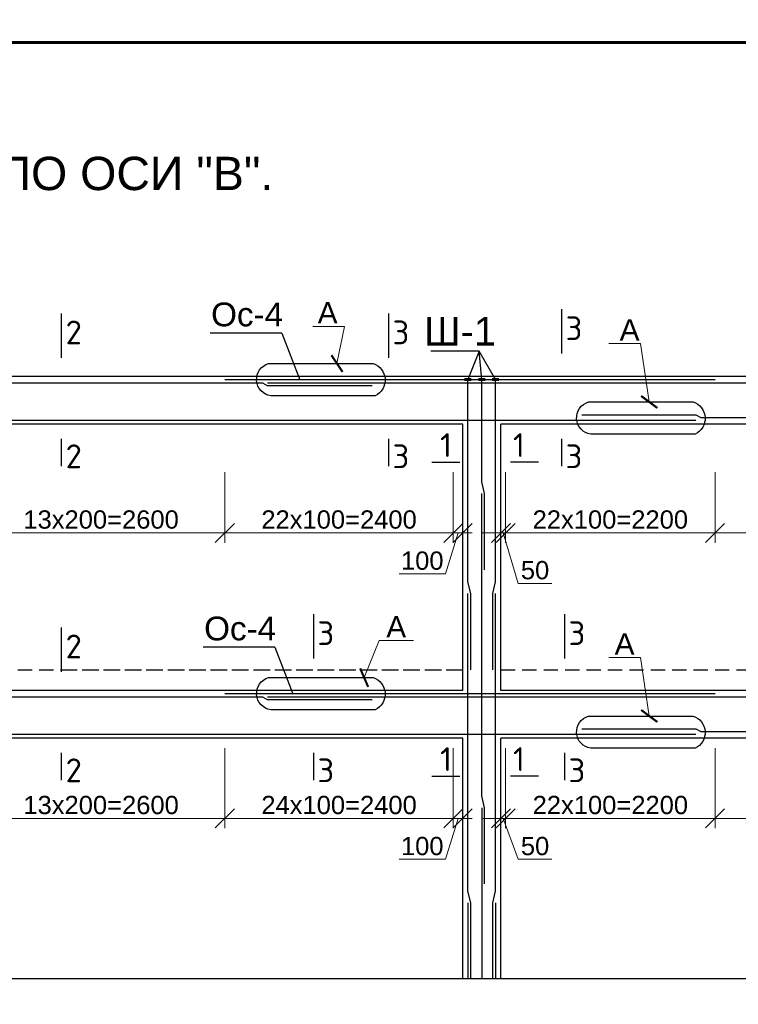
# Model space of a CAD drawing. Header units: millimetres. Extents: x 2063114 to 14983986, y -126020516 to 213791.
# Tile 550 of 656: x 2343402 to 2350951, y -394297 to -383951. Entities that reach past the tile are written whole.
import ezdxf

# ---------------------------------------------------------------- set-up
doc = ezdxf.new("R2010")
doc.units = ezdxf.units.MM
doc.linetypes.add('штриховая', pattern=[0.75, 0.5, -0.25])
doc.layers.get('Defpoints').update_dxf_attribs({"color": 6, "lineweight": 35})
doc.layers.add('.', color=7, linetype='Continuous', lineweight=15)
doc.layers.add('РАЗМЕР АР', color=150, linetype='Continuous', lineweight=20)
doc.layers.add('PDF _Текст', color=7, linetype='Continuous')
doc.styles.add('ISOCPEUR', font='isocpeui.ttf', dxfattribs={"height": 300})
doc.styles.add('seviyorum', font='times.ttf')
doc.styles.get("Standard").update_dxf_attribs({"font": 'arial.ttf'})
doc.dimstyles.new('1-100', dxfattribs={"dimtxt": 300, "dimasz": 250, "dimexe": 130, "dimexo": 130, "dimgap": 50, "dimtad": 1, "dimdec": 0, "dimtxsty": 'seviyorum', "dimblk": 'OBLIQUE', "dimcen": 250, "dimdle": 125, "dimclrd": 256, "dimclre": 256, "dimclrt": 256, "dimadec": 0, "dimazin": 0, "dimtfac": 1, "dimtdec": 0, "dimtmove": 1, "dimatfit": 3, "dimldrblk": 'OBLIQUE', "dimfxl": 200, "dimlwd": -1, "dimlwe": -1, "dimarcsym": 0})
doc.dimstyles.new('1-50 gbgggn', dxfattribs={"dimscale": 0, "dimtxt": 250, "dimasz": 150, "dimexe": 25, "dimexo": 200, "dimgap": 100, "dimtad": 1, "dimdec": 0, "dimlfac": 0.5, "dimtxsty": 'ISOCPEUR', "dimblk": 'ARCHTICK', "dimcen": 100, "dimdle": 100, "dimclrd": 167, "dimclre": 167, "dimadec": 0, "dimazin": 0, "dimtfac": 1, "dimtdec": 0, "dimtmove": 1, "dimatfit": 3, "dimfxl": 1.25, "dimlwd": 5, "dimlwe": 5, "dimarcsym": 0})
doc.dimstyles.new('STANDARD$0', dxfattribs={"dimtxt": 250, "dimasz": 200, "dimexe": 200, "dimexo": 300, "dimgap": 100, "dimtad": 1, "dimdec": 0, "dimzin": 1, "dimdsep": 46, "dimtxsty": 'Standard', "dimblk1": 'OBLIQUE', "dimblk2": 'OBLIQUE', "dimsah": 1, "dimcen": 2.5, "dimdle": 200, "dimadec": 0, "dimazin": 0, "dimtfac": 1, "dimtdec": 0, "dimtmove": 0, "dimatfit": 3, "dimldrblk": 'OBLIQUE', "dimfxl": 600, "dimfxlon": 1, "dimtolj": 1, "dimtzin": 1, "dimarcsym": 0})

# ---------------------------------------------------------------- blocks, each defined once
blk = doc.blocks.new('*U1593')
at = {"color": 0, "lineweight": 60, "ltscale": 25}
blk.add_lwpolyline([(-57400, 41500), (-500, 41500), (-500, 500), (-57400, 500)], close=True, dxfattribs=at)
blk = doc.blocks.new('_Oblique')
at = {"color": 0, "linetype": 'ByBlock', "lineweight": -2}
blk.add_line((-0.5, -0.5), (0.5, 0.5), dxfattribs=at)
blk = doc.blocks.new('*D2002')
at = {"layer": 'Defpoints', "color": 0, "lineweight": 30, "ltscale": 100, "transparency": 16777216}
for p in [(2350707, -391501), (2353307, -391501), (2350707, -392343)]:
    blk.add_point(p, dxfattribs=at)
at = {"layer": 'РАЗМЕР АР', "ltscale": 100, "transparency": 16777216}
for p, q in [((2350707, -391605), (2350707, -392447)), ((2353307, -391605), (2353307, -392447)), ((2353407, -392343), (2350607, -392343))]:
    blk.add_line(p, q, dxfattribs=at)
at = {"layer": 'РАЗМЕР АР', "ltscale": 100, "transparency": 16777216, "xscale": 200, "yscale": 200, "zscale": 200, "rotation": 180}
blk.add_blockref('_Oblique', (2350707, -392343), dxfattribs=at)
at = {"layer": 'РАЗМЕР АР', "ltscale": 100, "transparency": 16777216, "xscale": 200, "yscale": 200, "zscale": 200}
blk.add_blockref('_Oblique', (2353307, -392343), dxfattribs=at)
at = {"layer": 'РАЗМЕР АР', "ltscale": 100, "transparency": 16777216, "insert": (2352007, -392204), "char_height": 192, "attachment_point": 5}
blk.add_mtext('13x200=2600', dxfattribs=at)
blk = doc.blocks.new('*D2004')
at = {"layer": 'Defpoints', "color": 0, "lineweight": 30, "ltscale": 100, "transparency": 16777216}
for p in [(2348507, -391501), (2350707, -391501), (2348507, -392343)]:
    blk.add_point(p, dxfattribs=at)
at = {"layer": 'РАЗМЕР АР', "ltscale": 100, "transparency": 16777216}
for p, q in [((2348507, -391605), (2348507, -392447)), ((2350707, -391605), (2350707, -392447)), ((2350807, -392343), (2348407, -392343))]:
    blk.add_line(p, q, dxfattribs=at)
at = {"layer": 'РАЗМЕР АР', "ltscale": 100, "transparency": 16777216, "xscale": 200, "yscale": 200, "zscale": 200, "rotation": 180}
blk.add_blockref('_Oblique', (2348507, -392343), dxfattribs=at)
at = {"layer": 'РАЗМЕР АР', "ltscale": 100, "transparency": 16777216, "xscale": 200, "yscale": 200, "zscale": 200}
blk.add_blockref('_Oblique', (2350707, -392343), dxfattribs=at)
at = {"layer": 'РАЗМЕР АР', "ltscale": 100, "transparency": 16777216, "insert": (2349607, -392204), "char_height": 192, "attachment_point": 5}
blk.add_mtext('22x100=2200', dxfattribs=at)
blk = doc.blocks.new('*D2023')
at = {"layer": 'Defpoints', "color": 0, "lineweight": 30, "ltscale": 150, "transparency": 16777216}
for p in [(2340257, -394031), (2348257, -394031), (2348257, -395987)]:
    blk.add_point(p, dxfattribs=at)
at = {"layer": 'РАЗМЕР АР', "color": 0, "lineweight": -2, "ltscale": 150, "transparency": 16777216}
for p, q in [((2340257, -395387), (2340257, -396187)), ((2348257, -395387), (2348257, -396187)), ((2340057, -395987), (2348457, -395987))]:
    blk.add_line(p, q, dxfattribs=at)
at = {"layer": 'РАЗМЕР АР', "color": 0, "lineweight": -2, "ltscale": 150, "transparency": 16777216, "xscale": 200, "yscale": 200, "zscale": 200, "rotation": 180}
blk.add_blockref('_Oblique', (2340257, -395987), dxfattribs=at)
at = {"layer": 'РАЗМЕР АР', "color": 0, "lineweight": -2, "ltscale": 150, "transparency": 16777216, "xscale": 200, "yscale": 200, "zscale": 200}
blk.add_blockref('_Oblique', (2348257, -395987), dxfattribs=at)
at = {"layer": 'РАЗМЕР АР', "color": 0, "ltscale": 150, "transparency": 16777216, "insert": (2344257, -395759), "char_height": 250, "attachment_point": 5}
blk.add_mtext('\\A1;8000', dxfattribs=at)
blk = doc.blocks.new('*D2015')
at = {"layer": 'Defpoints', "color": 0, "lineweight": 30, "transparency": 16777216}
for p in [(2355557, -394031), (2348457, -394380), (2355557, -395383)]:
    blk.add_point(p, dxfattribs=at)
at = {"layer": 'РАЗМЕР АР', "color": 0, "lineweight": -2, "transparency": 16777216}
for p, q in [((2348457, -394783), (2348457, -395583)), ((2355557, -394783), (2355557, -395583)), ((2348257, -395383), (2355757, -395383))]:
    blk.add_line(p, q, dxfattribs=at)
at = {"layer": 'РАЗМЕР АР', "color": 0, "lineweight": -2, "transparency": 16777216, "xscale": 200, "yscale": 200, "zscale": 200, "rotation": 180}
blk.add_blockref('_Oblique', (2348457, -395383), dxfattribs=at)
at = {"layer": 'РАЗМЕР АР', "color": 0, "lineweight": -2, "transparency": 16777216, "xscale": 200, "yscale": 200, "zscale": 200}
blk.add_blockref('_Oblique', (2355557, -395383), dxfattribs=at)
at = {"layer": 'РАЗМЕР АР', "color": 0, "transparency": 16777216, "insert": (2352007, -395155), "char_height": 250, "attachment_point": 5}
blk.add_mtext('\\A1;7100', dxfattribs=at)
blk = doc.blocks.new('*D1978')
at = {"layer": 'Defpoints', "color": 0, "lineweight": 30, "ltscale": 100, "transparency": 16777216}
for p in [(2348507, -391501), (2348457, -391991), (2348457, -392343)]:
    blk.add_point(p, dxfattribs=at)
at = {"layer": 'РАЗМЕР АР', "ltscale": 100, "transparency": 16777216}
for p, q in [((2348507, -391605), (2348507, -392447)), ((2348457, -392095), (2348457, -392447)), ((2348457, -392343), (2348257, -392343)), ((2348507, -392343), (2348457, -392343)), ((2348507, -392343), (2348457, -392343)), ((2348482, -392343), (2348639, -392773)), ((2348507, -392343), (2348707, -392343)), ((2348639, -392773), (2348994, -392773))]:
    blk.add_line(p, q, dxfattribs=at)
at = {"layer": 'РАЗМЕР АР', "ltscale": 100, "transparency": 16777216, "xscale": 200, "yscale": 200, "zscale": 200}
blk.add_blockref('_Oblique', (2348457, -392343), dxfattribs=at)
at = {"layer": 'РАЗМЕР АР', "ltscale": 100, "transparency": 16777216, "xscale": 200, "yscale": 200, "zscale": 200, "rotation": 180}
blk.add_blockref('_Oblique', (2348507, -392343), dxfattribs=at)
at = {"layer": 'РАЗМЕР АР', "ltscale": 100, "transparency": 16777216, "insert": (2348816, -392635), "char_height": 192, "attachment_point": 5}
blk.add_mtext('50', dxfattribs=at)
blk = doc.blocks.new('*D1980')
at = {"layer": 'Defpoints', "color": 0, "lineweight": 30, "ltscale": 100, "transparency": 16777216}
for p in [(2350707, -388601), (2353307, -388601), (2350707, -389343)]:
    blk.add_point(p, dxfattribs=at)
at = {"layer": 'РАЗМЕР АР', "ltscale": 100, "transparency": 16777216}
for p, q in [((2350707, -388705), (2350707, -389447)), ((2353307, -388705), (2353307, -389447)), ((2353407, -389343), (2350607, -389343))]:
    blk.add_line(p, q, dxfattribs=at)
at = {"layer": 'РАЗМЕР АР', "ltscale": 100, "transparency": 16777216, "xscale": 200, "yscale": 200, "zscale": 200, "rotation": 180}
blk.add_blockref('_Oblique', (2350707, -389343), dxfattribs=at)
at = {"layer": 'РАЗМЕР АР', "ltscale": 100, "transparency": 16777216, "xscale": 200, "yscale": 200, "zscale": 200}
blk.add_blockref('_Oblique', (2353307, -389343), dxfattribs=at)
at = {"layer": 'РАЗМЕР АР', "ltscale": 100, "transparency": 16777216, "insert": (2352007, -389204), "char_height": 192, "attachment_point": 5}
blk.add_mtext('13x200=2600', dxfattribs=at)
blk = doc.blocks.new('*D1982')
at = {"layer": 'Defpoints', "color": 0, "lineweight": 30, "ltscale": 100, "transparency": 16777216}
for p in [(2348507, -388601), (2350707, -388601), (2348507, -389343)]:
    blk.add_point(p, dxfattribs=at)
at = {"layer": 'РАЗМЕР АР', "ltscale": 100, "transparency": 16777216}
for p, q in [((2348507, -388705), (2348507, -389447)), ((2350707, -388705), (2350707, -389447)), ((2350807, -389343), (2348407, -389343))]:
    blk.add_line(p, q, dxfattribs=at)
at = {"layer": 'РАЗМЕР АР', "ltscale": 100, "transparency": 16777216, "xscale": 200, "yscale": 200, "zscale": 200, "rotation": 180}
blk.add_blockref('_Oblique', (2348507, -389343), dxfattribs=at)
at = {"layer": 'РАЗМЕР АР', "ltscale": 100, "transparency": 16777216, "xscale": 200, "yscale": 200, "zscale": 200}
blk.add_blockref('_Oblique', (2350707, -389343), dxfattribs=at)
at = {"layer": 'РАЗМЕР АР', "ltscale": 100, "transparency": 16777216, "insert": (2349607, -389204), "char_height": 192, "attachment_point": 5}
blk.add_mtext('22x100=2200', dxfattribs=at)
blk = doc.blocks.new('_ArchTick')
at = {"color": 0, "linetype": 'ByBlock', "const_width": 0.15}
blk.add_lwpolyline([(-0.5, -0.5), (0.5, 0.5)], dxfattribs=at)
blk = doc.blocks.new('*D1983')
at = {"layer": 'Defpoints', "color": 0, "lineweight": 30, "ltscale": 100, "transparency": 16777216}
for p in [(2348507, -388601), (2348457, -388991), (2348457, -389343)]:
    blk.add_point(p, dxfattribs=at)
at = {"layer": 'РАЗМЕР АР', "ltscale": 100, "transparency": 16777216}
for p, q in [((2348507, -388705), (2348507, -389447)), ((2348457, -389095), (2348457, -389447)), ((2348457, -389343), (2348257, -389343)), ((2348507, -389343), (2348457, -389343)), ((2348507, -389343), (2348457, -389343)), ((2348482, -389343), (2348639, -389874)), ((2348507, -389343), (2348707, -389343)), ((2348639, -389874), (2348994, -389874))]:
    blk.add_line(p, q, dxfattribs=at)
at = {"layer": 'РАЗМЕР АР', "ltscale": 100, "transparency": 16777216, "xscale": 200, "yscale": 200, "zscale": 200}
blk.add_blockref('_Oblique', (2348457, -389343), dxfattribs=at)
at = {"layer": 'РАЗМЕР АР', "ltscale": 100, "transparency": 16777216, "xscale": 200, "yscale": 200, "zscale": 200, "rotation": 180}
blk.add_blockref('_Oblique', (2348507, -389343), dxfattribs=at)
at = {"layer": 'РАЗМЕР АР', "ltscale": 100, "transparency": 16777216, "insert": (2348816, -389736), "char_height": 192, "attachment_point": 5}
blk.add_mtext('50', dxfattribs=at)
blk = doc.blocks.new('*D1987')
at = {"layer": 'Defpoints', "color": 0, "lineweight": 30, "ltscale": 100, "transparency": 16777216}
for p in [(2345557, -391501), (2347957, -391501), (2347957, -392343)]:
    blk.add_point(p, dxfattribs=at)
at = {"layer": 'РАЗМЕР АР', "ltscale": 100, "transparency": 16777216}
for p, q in [((2345557, -391605), (2345557, -392447)), ((2347957, -391605), (2347957, -392447)), ((2345457, -392343), (2348057, -392343))]:
    blk.add_line(p, q, dxfattribs=at)
at = {"layer": 'РАЗМЕР АР', "ltscale": 100, "transparency": 16777216, "xscale": 200, "yscale": 200, "zscale": 200, "rotation": 180}
blk.add_blockref('_Oblique', (2345557, -392343), dxfattribs=at)
at = {"layer": 'РАЗМЕР АР', "ltscale": 100, "transparency": 16777216, "xscale": 200, "yscale": 200, "zscale": 200}
blk.add_blockref('_Oblique', (2347957, -392343), dxfattribs=at)
at = {"layer": 'РАЗМЕР АР', "ltscale": 100, "transparency": 16777216, "insert": (2346757, -392204), "char_height": 192, "attachment_point": 5}
blk.add_mtext('24x100=2400', dxfattribs=at)
blk = doc.blocks.new('*D1988')
at = {"layer": 'Defpoints', "color": 0, "lineweight": 30, "ltscale": 100, "transparency": 16777216}
for p in [(2347957, -391501), (2348057, -391991), (2348057, -392343)]:
    blk.add_point(p, dxfattribs=at)
at = {"layer": 'РАЗМЕР АР', "ltscale": 100, "transparency": 16777216}
for p, q in [((2347957, -391605), (2347957, -392447)), ((2348057, -392095), (2348057, -392447)), ((2347857, -392343), (2348157, -392343)), ((2348007, -392343), (2347874, -392773)), ((2347874, -392773), (2347388, -392773))]:
    blk.add_line(p, q, dxfattribs=at)
at = {"layer": 'РАЗМЕР АР', "ltscale": 100, "transparency": 16777216, "xscale": 200, "yscale": 200, "zscale": 200, "rotation": 180}
blk.add_blockref('_Oblique', (2347957, -392343), dxfattribs=at)
at = {"layer": 'РАЗМЕР АР', "ltscale": 100, "transparency": 16777216, "xscale": 200, "yscale": 200, "zscale": 200}
blk.add_blockref('_Oblique', (2348057, -392343), dxfattribs=at)
at = {"layer": 'РАЗМЕР АР', "ltscale": 100, "transparency": 16777216, "insert": (2347631, -392635), "char_height": 192, "attachment_point": 5}
blk.add_mtext('100', dxfattribs=at)
blk = doc.blocks.new('*D1989')
at = {"layer": 'Defpoints', "color": 0, "lineweight": 30, "ltscale": 100, "transparency": 16777216}
for p in [(2342957, -391501), (2345557, -391501), (2342957, -392343)]:
    blk.add_point(p, dxfattribs=at)
at = {"layer": 'РАЗМЕР АР', "ltscale": 100, "transparency": 16777216}
for p, q in [((2342957, -391605), (2342957, -392447)), ((2345557, -391605), (2345557, -392447)), ((2345657, -392343), (2342857, -392343))]:
    blk.add_line(p, q, dxfattribs=at)
at = {"layer": 'РАЗМЕР АР', "ltscale": 100, "transparency": 16777216, "xscale": 200, "yscale": 200, "zscale": 200, "rotation": 180}
blk.add_blockref('_Oblique', (2342957, -392343), dxfattribs=at)
at = {"layer": 'РАЗМЕР АР', "ltscale": 100, "transparency": 16777216, "xscale": 200, "yscale": 200, "zscale": 200}
blk.add_blockref('_Oblique', (2345557, -392343), dxfattribs=at)
at = {"layer": 'РАЗМЕР АР', "ltscale": 100, "transparency": 16777216, "insert": (2344257, -392204), "char_height": 192, "attachment_point": 5}
blk.add_mtext('13x200=2600', dxfattribs=at)
blk = doc.blocks.new('*D1991')
at = {"layer": 'Defpoints', "color": 0, "lineweight": 30, "ltscale": 100, "transparency": 16777216}
for p in [(2345557, -388601), (2347957, -388601), (2347957, -389343)]:
    blk.add_point(p, dxfattribs=at)
at = {"layer": 'РАЗМЕР АР', "ltscale": 100, "transparency": 16777216}
for p, q in [((2345557, -388705), (2345557, -389447)), ((2347957, -388705), (2347957, -389447)), ((2345457, -389343), (2348057, -389343))]:
    blk.add_line(p, q, dxfattribs=at)
at = {"layer": 'РАЗМЕР АР', "ltscale": 100, "transparency": 16777216, "xscale": 200, "yscale": 200, "zscale": 200, "rotation": 180}
blk.add_blockref('_Oblique', (2345557, -389343), dxfattribs=at)
at = {"layer": 'РАЗМЕР АР', "ltscale": 100, "transparency": 16777216, "xscale": 200, "yscale": 200, "zscale": 200}
blk.add_blockref('_Oblique', (2347957, -389343), dxfattribs=at)
at = {"layer": 'РАЗМЕР АР', "ltscale": 100, "transparency": 16777216, "insert": (2346757, -389204), "char_height": 192, "attachment_point": 5}
blk.add_mtext('22x100=2400', dxfattribs=at)
blk = doc.blocks.new('*D1992')
at = {"layer": 'Defpoints', "color": 0, "lineweight": 30, "ltscale": 100, "transparency": 16777216}
for p in [(2342957, -388601), (2345557, -388601), (2342957, -389343)]:
    blk.add_point(p, dxfattribs=at)
at = {"layer": 'РАЗМЕР АР', "ltscale": 100, "transparency": 16777216}
for p, q in [((2342957, -388705), (2342957, -389447)), ((2345557, -388705), (2345557, -389447)), ((2345657, -389343), (2342857, -389343))]:
    blk.add_line(p, q, dxfattribs=at)
at = {"layer": 'РАЗМЕР АР', "ltscale": 100, "transparency": 16777216, "xscale": 200, "yscale": 200, "zscale": 200, "rotation": 180}
blk.add_blockref('_Oblique', (2342957, -389343), dxfattribs=at)
at = {"layer": 'РАЗМЕР АР', "ltscale": 100, "transparency": 16777216, "xscale": 200, "yscale": 200, "zscale": 200}
blk.add_blockref('_Oblique', (2345557, -389343), dxfattribs=at)
at = {"layer": 'РАЗМЕР АР', "ltscale": 100, "transparency": 16777216, "insert": (2344257, -389204), "char_height": 192, "attachment_point": 5}
blk.add_mtext('13x200=2600', dxfattribs=at)
blk = doc.blocks.new('*D1994')
at = {"layer": 'Defpoints', "color": 0, "lineweight": 30, "ltscale": 100, "transparency": 16777216}
for p in [(2347957, -388601), (2348057, -388991), (2348057, -389343)]:
    blk.add_point(p, dxfattribs=at)
at = {"layer": 'РАЗМЕР АР', "ltscale": 100, "transparency": 16777216}
for p, q in [((2347957, -388705), (2347957, -389447)), ((2348057, -389095), (2348057, -389447)), ((2347857, -389343), (2348157, -389343)), ((2348007, -389343), (2347874, -389774)), ((2347874, -389774), (2347388, -389774))]:
    blk.add_line(p, q, dxfattribs=at)
at = {"layer": 'РАЗМЕР АР', "ltscale": 100, "transparency": 16777216, "xscale": 200, "yscale": 200, "zscale": 200, "rotation": 180}
blk.add_blockref('_Oblique', (2347957, -389343), dxfattribs=at)
at = {"layer": 'РАЗМЕР АР', "ltscale": 100, "transparency": 16777216, "xscale": 200, "yscale": 200, "zscale": 200}
blk.add_blockref('_Oblique', (2348057, -389343), dxfattribs=at)
at = {"layer": 'РАЗМЕР АР', "ltscale": 100, "transparency": 16777216, "insert": (2347631, -389636), "char_height": 192, "attachment_point": 5}
blk.add_mtext('100', dxfattribs=at)

msp = doc.modelspace()

# ---------------------------------------------------------------- linework, layer by layer
at = {"lineweight": 30, "ltscale": 100}
for p, q in [((2343837.70447, -387036.36356), (2343837.70447, -387503.40272)), ((2347276.8464, -387036.36356), (2347276.8464, -387503.40272)), ((2349095.10864, -386992.35292), (2349095.10864, -387459.39208)), ((2355956.57029, -387700.70165), (2340456.57029, -387700.70165)), ((2348056.57029, -388200.70165), (2340456.57029, -388200.70165)), ((2348056.57029, -391000.70165), (2348056.57029, -388200.70165)), ((2355556.57029, -388200.70165), (2348456.57029, -388200.70165)), ((2348456.57029, -391000.70165), (2348456.57029, -388200.70165)), ((2343837.70447, -388354.98341), (2343837.70447, -388641.93214)), ((2347276.8464, -388354.98341), (2347276.8464, -388641.93214)), ((2349095.10864, -388354.98341), (2349095.10864, -388641.93214)), ((2347731.20488, -388601.03946), (2348024.82671, -388601.03946)), ((2348851.6295, -388601.03946), (2348558.00766, -388601.03946)), ((2346488.12373, -390196.93319), (2346488.12373, -390663.97235)), ((2349125.8464, -390196.93319), (2349125.8464, -390663.97235)), ((2343837.70447, -390336.36356), (2343837.70447, -390803.40272)), ((2348056.57029, -391000.70165), (2340456.57029, -391000.70165)), ((2355556.57029, -391000.70165), (2348456.57029, -391000.70165)), ((2348056.57029, -391500.70165), (2340456.57029, -391500.70165)), ((2348056.57029, -394030.70165), (2348056.57029, -391500.70165)), ((2355556.57029, -391500.70165), (2348456.57029, -391500.70165)), ((2348456.57029, -394030.70165), (2348456.57029, -391500.70165)), ((2343837.70447, -391654.98341), (2343837.70447, -391941.93214)), ((2346488.12373, -391654.98341), (2346488.12373, -391941.93214)), ((2349125.8464, -391654.98341), (2349125.8464, -391941.93214)), ((2347731.20488, -391901.03946), (2348024.82671, -391901.03946)), ((2348851.6295, -391901.03946), (2348558.00766, -391901.03946)), ((2357446.57029, -394030.70165), (2327248.954, -394030.70165))]:
    msp.add_line(p, q, dxfattribs=at)
for p, q in [((2346154.15134, -387244.64342), (2345401.75339, -387244.64342)), ((2346154.15134, -387244.64342), (2346343.56503, -387735.39319)), ((2346080.75081, -390544.64342), (2345328.35286, -390544.64342)), ((2346080.75081, -390544.64342), (2346270.1645, -391035.39319))]:
    msp.add_line(p, q)
at = {"color": 1, "lineweight": 30}
for p, q in [((2350706.57029, -387735.39319), (2345556.57029, -387735.39319)), ((2350706.57029, -391035.39319), (2345556.57029, -391035.39319))]:
    msp.add_line(p, q, dxfattribs=at)
at = {"color": 5, "lineweight": 30}
for p, q in [((2348256.57029, -392230.70165), (2348256.57029, -394030.70165)), ((2348111.57029, -393230.70165), (2348111.57029, -394030.70165)), ((2348401.57029, -393230.70165), (2348401.57029, -394030.70165))]:
    msp.add_line(p, q, dxfattribs=at)
at = {"ltscale": 100}
for points in [[(2348229.50694, -387434.99477), (2347720.73212, -387434.99477)], [(2348401.57029, -387730.70165), (2348229.50694, -387434.99477), (2348111.57029, -387730.70165)], [(2348256.57029, -387730.70165), (2348229.50694, -387434.99477)]]:
    msp.add_lwpolyline(points, dxfattribs=at)
at = {"lineweight": 30}
for points in [[(2347137.44206, -387903.19733), (2346039.52521, -387903.19733, -0.8061503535), (2346015.84837, -387563.96428), (2347113.76522, -387563.96428, -0.6771535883)], [(2350499.22121, -388306.96917), (2349401.30436, -388306.96917, -0.8061503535), (2349377.62752, -387967.73611), (2350475.54437, -387967.73611, -0.6771535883)], [(2347137.44206, -391203.19733), (2346039.52521, -391203.19733, -0.8061503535), (2346015.84837, -390863.96428), (2347113.76522, -390863.96428, -0.6771535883)], [(2350499.22121, -391606.96917), (2349401.30436, -391606.96917, -0.8061503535), (2349377.62752, -391267.73611), (2350475.54437, -391267.73611, -0.6771535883)]]:
    msp.add_lwpolyline(points, format="xyb", close=True, dxfattribs=at)
at = {"color": 24, "lineweight": 30}
for points in [[(2347106.57029, -387798.46695), (2346006.57029, -387798.46695), (2345955.29542, -387771.06324), (2338175.57029, -387771.06324)], [(2355916.57029, -387771.06324), (2346006.57029, -387771.06324)], [(2341406.57029, -388130.34006), (2342506.57029, -388130.34006), (2342557.84516, -388157.74377), (2350506.57029, -388157.74377)], [(2349308.45393, -388102.93635), (2350506.45393, -388102.93635), (2350557.7288, -388130.34006), (2355917.57029, -388130.34006)], [(2347106.57029, -391098.46695), (2346006.57029, -391098.46695), (2345955.29542, -391071.06324), (2338175.57029, -391071.06324)], [(2355916.57029, -391071.06324), (2346006.57029, -391071.06324)], [(2341406.57029, -391430.34006), (2342506.57029, -391430.34006), (2342557.84516, -391457.74377), (2350506.57029, -391457.74377)], [(2349308.45393, -391402.93635), (2350506.45393, -391402.93635), (2350557.7288, -391430.34006), (2355917.57029, -391430.34006)]]:
    msp.add_lwpolyline(points, dxfattribs=at)
at = {"color": 1, "lineweight": 60, "ltscale": 100}
for points in [[(2348076.57029, -387730.70165), (2348146.57029, -387730.70165)], [(2348221.57029, -387730.70165), (2348291.57029, -387730.70165)], [(2348366.57029, -387730.70165), (2348436.57029, -387730.70165)]]:
    msp.add_lwpolyline(points, dxfattribs=at)
at = {"color": 96, "lineweight": 30, "ltscale": 100}
for points in [[(2348141.57029, -390780.70165), (2348141.57029, -389980.70165), (2348111.57029, -389857.78168), (2348111.57029, -387730.70165)], [(2348286.57029, -389730.70165), (2348286.57029, -388930.70165), (2348256.57029, -388807.78168), (2348256.57029, -387730.70165)], [(2348371.57029, -390780.70165), (2348371.57029, -389980.70165), (2348401.57029, -389857.78168), (2348401.57029, -387730.70165)], [(2348286.57029, -393030.70165), (2348286.57029, -392230.70165), (2348256.57029, -392107.78168), (2348256.57029, -388930.70165)], [(2348141.57029, -394030.70165), (2348141.57029, -393230.70165), (2348111.57029, -393107.78168), (2348111.57029, -389980.70165)], [(2348371.57029, -394030.70165), (2348371.57029, -393230.70165), (2348401.57029, -393107.78168), (2348401.57029, -389980.70165)]]:
    msp.add_lwpolyline(points, dxfattribs=at)
at = {"linetype": 'штриховая', "ltscale": 300}
for points in [[(2340456.57029, -390780.70165), (2348056.57029, -390780.70165)], [(2343856.57029, -390780.70165), (2348056.57029, -390780.70165)], [(2348456.57029, -390780.70165), (2355556.57029, -390780.70165)]]:
    msp.add_lwpolyline(points, dxfattribs=at)

# ---------------------------------------------------------------- block references
msp.add_blockref('*U1593', (2379792.08613, -425691.31434))

# ---------------------------------------------------------------- texts
at = {"layer": '.', "ltscale": 100, "char_height": 250, "width": 702.5, "attachment_point": 4}
for insert in [(2345412.68495, -387049.53287), (2345339.28442, -390349.53287)]:
    msp.add_mtext('Ос-4', dxfattribs=dict(at, insert=insert))
for s, height, p in [('А', 224, (2346532.58617, -387142.10174)), ('Ш-1', 300, (2347649.45525, -387374.58066)), ('А', 224, (2349704.95497, -387322.02428)), ('А', 224, (2347253.16131, -390442.10174)), ('А', 224, (2349652.17882, -390622.02428))]:
    msp.add_text(s, height=height).set_placement(p)
at = {"color": 0, "insert": (2336208.6838, -385391.29131), "char_height": 350, "width": 10255.2860103, "attachment_point": 1}
msp.add_mtext('\\pi476.17643;РАМА МОНОЛИТНАЯ РМ-3 ПО ОСИ "В".', dxfattribs=at)
at = {"char_height": 250, "width": 114.3068182}
for s, insert, attachment_point in [('{\\fISOCPEUR|b0|i0|c0|p34;2}', (2344055.31679, -387111.76041), 3), ('{\\fISOCPEUR|b0|i0|c0|p34;3}', (2347494.45872, -387111.76041), 3), ('{\\fISOCPEUR|b0|i0|c0|p34;3}', (2349312.72096, -387067.74977), 3), ('{\\fISOCPEUR|b0|i0|c204|p34;1}', (2347818.86702, -388295.44268), 1), ('{\\fISOCPEUR|b0|i0|c204|p34;1}', (2348709.26597, -388295.44268), 3), ('{\\fISOCPEUR|b0|i0|c0|p34;2}', (2344055.31679, -388413.23627), 3), ('{\\fISOCPEUR|b0|i0|c0|p34;3}', (2347494.45872, -388413.23627), 3), ('{\\fISOCPEUR|b0|i0|c0|p34;3}', (2349312.72096, -388413.23627), 3), ('{\\fISOCPEUR|b0|i0|c0|p34;3}', (2346705.73605, -390272.33004), 3), ('{\\fISOCPEUR|b0|i0|c0|p34;3}', (2349343.45872, -390272.33004), 3), ('{\\fISOCPEUR|b0|i0|c0|p34;2}', (2344055.31679, -390411.76041), 3), ('{\\fISOCPEUR|b0|i0|c204|p34;1}', (2347818.86702, -391595.44268), 1), ('{\\fISOCPEUR|b0|i0|c204|p34;1}', (2348709.26597, -391595.44268), 3), ('{\\fISOCPEUR|b0|i0|c0|p34;2}', (2344055.31679, -391713.23627), 3), ('{\\fISOCPEUR|b0|i0|c0|p34;3}', (2346705.73605, -391713.23627), 3), ('{\\fISOCPEUR|b0|i0|c0|p34;3}', (2349343.45872, -391713.23627), 3)]:
    msp.add_mtext(s, dxfattribs=dict(at, insert=insert, attachment_point=attachment_point))
at = {"layer": 'PDF _Текст', "ltscale": 100, "insert": (2342813.28527, -375538.90903), "char_height": 250, "width": 17761.3594528, "attachment_point": 1}
msp.add_mtext('\\pi-750,l750,t750;1.^I Данный лист см . совместно с л . л . КЖ -\\P2.^I Монолитные конструкции выполнить согласно КМК 2.03.01-96 " Бетонные и железобетонные конструкции ", КМК 3.03.01-98 " Несущие и ограждающие конструкции "\\P3.^I Арматурные стержни крепить между собой отожженной стальной проволокой диаметром 0.8-1.2 мм .  Длину нахлёста принять 40d(d-диаметр арматуры )\\P4.^I Снятие опалубки производить после достижения бетоном 70% проектной прочности \\P5.^I Размерные линии указаны до центра рабочей арматуры .\\P6.^I Сварку арматуры производить по РСтУз 865-98 электродами типа Э 42 А по ГОСТ 9467-85\\P7.^I Концы хомутов заводить в тело бетона на длину не менее 50 мм .\\P8.^I К бетонированию колонн приступить только после приемки арматурного каркаса колонна техническим надзором заказчика и автором проекта , что должно быть подтверждено актом на скрытые работы до бетонирования колонн .\\P9.^I При производстве бетонных работ в условиях сухого и жаркого климата при температуре воздуха выше 25° С и относительной влажности менее 50% должны применяться цементы , марочная прочность которых превышает проектную прочность бетона но менее , чем на 20 %. Уход за свежеуложенным бетоном следует осуществлять до достижения им не менее 70 % проектной прочности .  п .  6.8 КМК 2.01.03-96 " Строительство в сейсмических районах "', dxfattribs=at)

# ---------------------------------------------------------------- dimensions: what is measured, and where the dimension line sits
at = {"layer": 'РАЗМЕР АР', "ltscale": 100}
for base, p1, p2, text, picture, middle in [((2342956.57029, -389342.50503), (2345556.57029, -388600.70165), (2342956.57029, -388600.70165), '13x200=<>', '*D1992', (2344256.57029, -389204.40953)), ((2347956.57029, -389342.50503), (2345556.57029, -388600.70165), (2347956.57029, -388600.70165), '22x100=<>', '*D1991', (2346756.57029, -389204.47502)), ((2350706.57029, -389342.50503), (2353306.57029, -388600.70165), (2350706.57029, -388600.70165), '13x200=<>', '*D1980', (2352006.57029, -389204.40953)), ((2342956.57029, -392342.50503), (2345556.57029, -391500.70165), (2342956.57029, -391500.70165), '13x200=<>', '*D1989', (2344256.57029, -392204.40953)), ((2347956.57029, -392342.50503), (2345556.57029, -391500.70165), (2347956.57029, -391500.70165), '24x100=<>', '*D1987', (2346756.57029, -392204.47502)), ((2350706.57029, -392342.50503), (2353306.57029, -391500.70165), (2350706.57029, -391500.70165), '13x200=<>', '*D2002', (2352006.57029, -392204.40953))]:
    dim = msp.add_linear_dim(base=base, p1=p1, p2=p2, angle=180, text=text, dimstyle='1-100', override={"dimscale": 0.8, "dimtxt": 240, "dimtxsty": 'Standard'}, dxfattribs=at)
    dim.commit()
    dim.dimension.update_dxf_attribs({"geometry": picture, "text_midpoint": middle})
for base, p1, p2, picture, middle in [((2348056.57029, -389342.88503), (2347956.57029, -388600.70165), (2348056.57029, -388991.25682), '*D1994', (2347833.93431, -389773.63393)), ((2348056.57029, -392342.50503), (2347956.57029, -391500.70165), (2348056.57029, -391990.87682), '*D1988', (2347833.93431, -392773.25393))]:
    dim = msp.add_linear_dim(base=base, p1=p1, p2=p2, angle=180, dimstyle='1-100', override={"dimscale": 0.8, "dimtxt": 240, "dimtxsty": 'Standard'}, dxfattribs=at)
    dim.commit()
    dim.dimension.update_dxf_attribs({"geometry": picture, "text_midpoint": middle, "dimtype": 160})
for base, p1, p2, picture, middle in [((2348456.57029, -389342.88503), (2348506.57029, -388601.08165), (2348456.57029, -388991.25682), '*D1983', (2348679.20628, -389873.63393)), ((2348456.57029, -392342.50503), (2348506.57029, -391500.70165), (2348456.57029, -391990.87682), '*D1978', (2348679.20628, -392773.25393))]:
    dim = msp.add_linear_dim(base=base, p1=p1, p2=p2, dimstyle='1-100', override={"dimscale": 0.8, "dimtxt": 240, "dimtxsty": 'Standard'}, dxfattribs=at)
    dim.commit()
    dim.dimension.update_dxf_attribs({"geometry": picture, "text_midpoint": middle, "dimtype": 160})
for base, p1, p2, picture, middle in [((2348506.57029, -389342.50503), (2350706.57029, -388600.70165), (2348506.57029, -388600.70165), '*D1982', (2349606.57029, -389204.47502)), ((2348506.57029, -392342.50503), (2350706.57029, -391500.70165), (2348506.57029, -391500.70165), '*D2004', (2349606.57029, -392204.47502))]:
    dim = msp.add_linear_dim(base=base, p1=p1, p2=p2, text='22x100=<>', dimstyle='1-100', override={"dimscale": 0.8, "dimtxt": 240, "dimtxsty": 'Standard'}, dxfattribs=at)
    dim.commit()
    dim.dimension.update_dxf_attribs({"geometry": picture, "text_midpoint": middle})
at = {"layer": 'РАЗМЕР АР', "ltscale": 150}
dim = msp.add_linear_dim(base=(2348256.57029, -395986.74402), p1=(2340256.57029, -394030.70165), p2=(2348256.57029, -394030.70165), dimstyle='STANDARD$0', dxfattribs=at)
dim.commit()
dim.dimension.update_dxf_attribs({"geometry": '*D2023', "text_midpoint": (2344256.57029, -395759.10078)})
at = {"layer": 'РАЗМЕР АР'}
dim = msp.add_linear_dim(base=(2355556.57029, -395382.85618), p1=(2348456.57029, -394380.4138), p2=(2355556.57029, -394030.70165), dimstyle='STANDARD$0', override={"dimtmove": 1}, dxfattribs=at)
dim.commit()
dim.dimension.update_dxf_attribs({"geometry": '*D2015', "text_midpoint": (2352006.57029, -395155.21293)})

# ---------------------------------------------------------------- leaders
at = {"color": 2, "linetype": 'ByBlock'}
for points in [[(2346735.30988, -387563.96428), (2346815.08227, -387172.77172), (2346480.02218, -387172.77172)], [(2350016.14368, -387967.73611), (2349925.51063, -387352.69426), (2349590.45054, -387352.69426)], [(2347020.5074, -390863.96428), (2347176.84204, -390472.77172), (2347539.25726, -390472.77172)], [(2350016.14368, -391267.73611), (2349925.51063, -390652.69426), (2349590.45054, -390652.69426)]]:
    msp.add_leader(points, dimstyle='1-50 gbgggn', override={"dimscale": 1, "dimtad": 0, "dimtxsty": 'Standard', "dimldrblk": 'ArchTick'}, dxfattribs=at)

doc.saveas('drawing.dxf')
